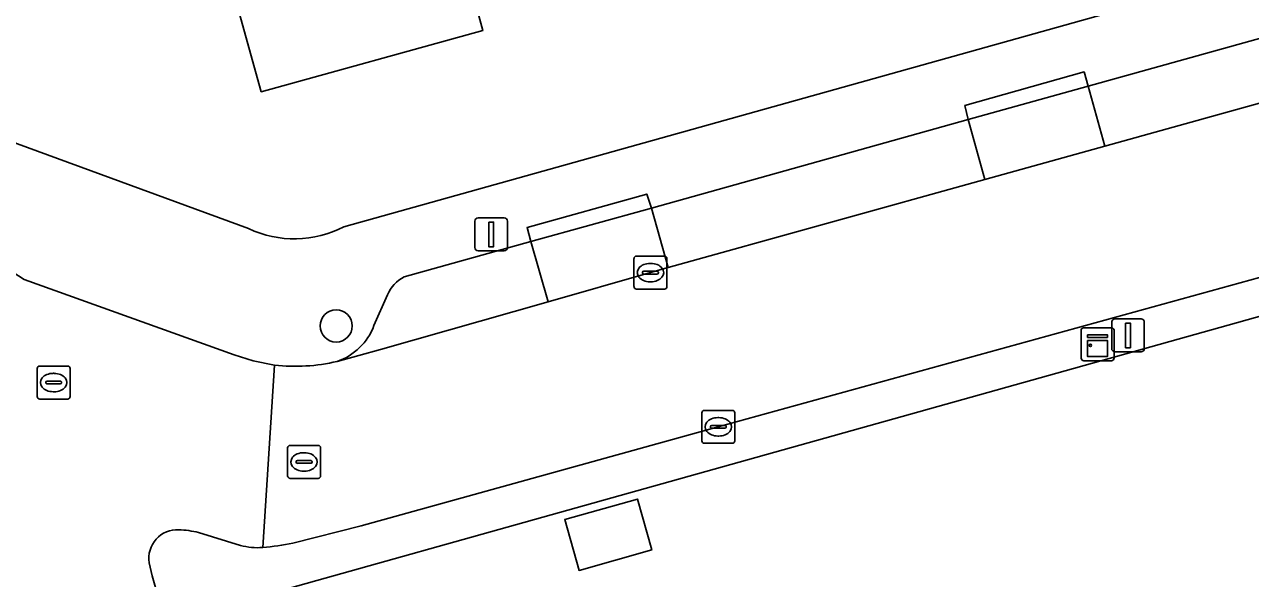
# Model space of a CAD drawing. Extents: x 159626 to 160723, y 388173 to 389416.
# Drawn here: x 159909.58 to 159946.83, y 388453.52 to 388470.35 of the extents above; entities that cross this region are included whole.
import ezdxf

# ---------------------------------------------------------------- set-up
doc = ezdxf.new("R2010")
doc.units = 0
for name, color, linetype in [('IMGEO_Boom', 7, 'Continuous'), ('IMGEO_Erf', 7, 'Continuous'), ('IMGEO_Kast', 7, 'Continuous'), ('IMGEO_Kolk', 7, 'Continuous'), ('IMGEO_Lichtmast', 7, 'Continuous'), ('IMGEO_Muur', 7, 'Continuous'), ('IMGEO_Pand', 7, 'Continuous'), ('IMGEO_Parkeervlak_open', 7, 'Continuous'), ('IMGEO_Rijbaan_lokaal_open', 7, 'Continuous'), ('IMGEO_Rioolput', 7, 'Continuous'), ('IMGEO_Voetpad_open', 7, 'Continuous')]:
    doc.layers.add(name, color=color, linetype=linetype)

msp = doc.modelspace()

# ---------------------------------------------------------------- linework, layer by layer
at = {"layer": 'IMGEO_Boom'}
msp.add_circle((159919.046, 388461.193), 0.489, dxfattribs=at)
at = {"layer": 'IMGEO_Erf'}
for points in [[(159923.574, 388482.06), (159924.919, 388477.244), (159921.805, 388476.384), (159922.164, 388475.082), (159922.424, 388475.153), (159922.625, 388474.428), (159922.719, 388474.088), (159922.455, 388473.998), (159923.504, 388470.163), (159916.769, 388468.303), (159915.425, 388473.12), (159913.89, 388478.62), (159917.021, 388479.496), (159915.84, 388483.716), (159922.584, 388485.604)], [(159926.424, 388453.769), (159925.991, 388455.313), (159928.202, 388455.933), (159928.635, 388454.389)]]:
    msp.add_lwpolyline(points, close=True, dxfattribs=at)
for points in [[(159919.282, 388464.204), (159968.634, 388478.015)], [(159899.675, 388470.27), (159916.381, 388464.148)], [(159972.097, 388468.48), (159959.997, 388465.092), (159925.832, 388455.524), (159917.375, 388453.156)]]:
    msp.add_lwpolyline(points, dxfattribs=at)
msp.add_arc((159917.775, 388467.11), 3.273, 244.7967, 297.4151, dxfattribs=at)
at = {"layer": 'IMGEO_Kast'}
for p, q in [((159941.683, 388460.213), (159941.683, 388461.054)), ((159941.683, 388461.054), (159941.683, 388460.213)), ((159941.758, 388461.138), (159942.599, 388461.138)), ((159942.599, 388461.138), (159941.758, 388461.138)), ((159942.683, 388461.063), (159942.683, 388460.222)), ((159942.683, 388460.222), (159942.683, 388461.063)), ((159942.608, 388460.138), (159941.767, 388460.138)), ((159941.767, 388460.138), (159942.608, 388460.138))]:
    msp.add_line(p, q, dxfattribs=at)
for points in [[(159941.878, 388460.928), (159942.478, 388460.928), (159942.478, 388460.843), (159941.878, 388460.843), (159941.878, 388460.928)], [(159941.878, 388460.753), (159942.478, 388460.753), (159942.478, 388460.264), (159941.878, 388460.264), (159941.878, 388460.753)]]:
    msp.add_lwpolyline(points, dxfattribs=at)
msp.add_circle((159941.962, 388460.602), 0.0377, dxfattribs=at)
for centre, start, end in [((159941.761, 388461.06), 92.4484, 184.2845), ((159941.761, 388461.06), 92.4484, 184.2845), ((159942.605, 388461.06), 2.4484, 94.2845), ((159942.605, 388461.06), 2.4484, 94.2845), ((159941.761, 388460.216), 182.4484, 274.2845), ((159941.761, 388460.216), 182.4484, 274.2845), ((159942.605, 388460.216), 272.4484, 4.2845), ((159942.605, 388460.216), 272.4484, 4.2845)]:
    msp.add_arc(centre, 0.0779, start, end, dxfattribs=at)
at = {"layer": 'IMGEO_Kolk'}
for p, q in [((159928.095, 388462.387), (159928.095, 388463.239)), ((159928.17, 388463.313), (159929.022, 388463.313)), ((159929.096, 388463.239), (159929.096, 388462.387)), ((159928.354, 388462.807), (159928.354, 388462.819)), ((159928.792, 388462.77), (159928.394, 388462.77)), ((159928.397, 388462.856), (159928.795, 388462.856)), ((159928.583, 388463.093), (159928.608, 388463.093)), ((159928.838, 388462.819), (159928.838, 388462.807)), ((159928.606, 388462.533), (159928.581, 388462.533)), ((159929.022, 388462.313), (159928.17, 388462.313)), ((159930.157, 388457.703), (159930.157, 388458.555)), ((159930.232, 388458.629), (159931.084, 388458.629)), ((159930.645, 388458.409), (159930.67, 388458.409)), ((159931.158, 388458.555), (159931.158, 388457.703)), ((159930.416, 388458.123), (159930.416, 388458.135)), ((159930.854, 388458.086), (159930.456, 388458.086)), ((159930.459, 388458.172), (159930.857, 388458.172)), ((159930.9, 388458.135), (159930.9, 388458.123)), ((159931.084, 388457.629), (159930.232, 388457.629)), ((159930.668, 388457.849), (159930.643, 388457.849))]:
    msp.add_line(p, q, dxfattribs=at)
for points in [[(159928.095, 388462.387), (159928.095, 388463.239)], [(159928.17, 388463.313), (159929.022, 388463.313)], [(159929.096, 388463.239), (159929.096, 388462.387)], [(159929.022, 388462.313), (159928.17, 388462.313)], [(159930.157, 388457.703), (159930.157, 388458.555)], [(159930.232, 388458.629), (159931.084, 388458.629)], [(159931.158, 388458.555), (159931.158, 388457.703)], [(159931.084, 388457.629), (159930.232, 388457.629)]]:
    msp.add_lwpolyline(points, dxfattribs=at)
for centre, radius, start, end in [((159928.172, 388463.237), 0.0765, 91.552, 178.448), ((159928.172, 388463.237), 0.0765, 91.552, 178.448), ((159929.02, 388463.237), 0.0765, 1.552, 88.448), ((159929.02, 388463.237), 0.0765, 1.552, 88.448), ((159928.394, 388462.816), 0.0403, 85.8775, 175.7526), ((159928.391, 388462.806), 0.0366, 178.938, 274.7102), ((159928.795, 388462.813), 0.043, 264.8664, 352.4533), ((159928.799, 388462.818), 0.0386, 1.7309, 96.639), ((159928.172, 388462.389), 0.0765, 181.552, 268.448), ((159928.172, 388462.389), 0.0765, 181.552, 268.448), ((159929.02, 388462.389), 0.0765, 271.552, 358.448), ((159929.02, 388462.389), 0.0765, 271.552, 358.448), ((159930.234, 388458.553), 0.0765, 91.552, 178.448), ((159930.234, 388458.553), 0.0765, 91.552, 178.448), ((159931.082, 388458.553), 0.0765, 1.552, 88.448), ((159931.082, 388458.553), 0.0765, 1.552, 88.448), ((159930.456, 388458.132), 0.0403, 85.8775, 175.7526), ((159930.453, 388458.122), 0.0366, 178.938, 274.7102), ((159930.857, 388458.129), 0.043, 264.8664, 352.4533), ((159930.861, 388458.134), 0.0386, 1.7309, 96.639), ((159930.234, 388457.705), 0.0765, 181.552, 268.448), ((159930.234, 388457.705), 0.0765, 181.552, 268.448), ((159931.082, 388457.705), 0.0765, 271.552, 358.448), ((159931.082, 388457.705), 0.0765, 271.552, 358.448)]:
    msp.add_arc(centre, radius, start, end, dxfattribs=at)
for centre, major_axis, ratio, start_param, end_param in [((159928.582, 388462.813), (-0.387, 0.002), 0.722429, 4.712389, 7.853982), ((159928.607, 388462.813), (-0.39, 0.002), 0.717154, 1.570796, 4.712389), ((159930.644, 388458.129), (-0.387, 0.002), 0.722429, 4.712389, 7.853982), ((159930.669, 388458.129), (-0.39, 0.002), 0.717154, 1.570796, 4.712389)]:
    msp.add_ellipse(centre, major_axis=major_axis, ratio=ratio, start_param=start_param, end_param=end_param, dxfattribs=at)
at = {"layer": 'IMGEO_Lichtmast'}
for p, q in [((159923.259, 388463.573), (159923.259, 388464.373)), ((159923.259, 388464.373), (159923.259, 388463.573)), ((159923.359, 388464.473), (159924.149, 388464.473)), ((159924.149, 388464.473), (159923.359, 388464.473)), ((159924.249, 388464.373), (159924.249, 388463.573)), ((159924.249, 388463.573), (159924.249, 388464.373)), ((159924.149, 388463.473), (159923.359, 388463.473)), ((159923.359, 388463.473), (159924.149, 388463.473)), ((159942.611, 388460.504), (159942.611, 388461.304)), ((159942.611, 388461.304), (159942.611, 388460.504)), ((159942.711, 388461.404), (159943.501, 388461.404)), ((159943.501, 388461.404), (159942.711, 388461.404)), ((159943.601, 388461.304), (159943.601, 388460.504)), ((159943.601, 388460.504), (159943.601, 388461.304)), ((159943.501, 388460.404), (159942.711, 388460.404)), ((159942.711, 388460.404), (159943.501, 388460.404))]:
    msp.add_line(p, q, dxfattribs=at)
for points in [[(159923.679, 388464.348), (159923.829, 388464.348), (159923.829, 388463.598), (159923.679, 388463.598), (159923.679, 388464.348)], [(159943.031, 388461.279), (159943.181, 388461.279), (159943.181, 388460.529), (159943.031, 388460.529), (159943.031, 388461.279)]]:
    msp.add_lwpolyline(points, dxfattribs=at)
for centre, start, end in [((159923.359, 388464.373), 90, 180), ((159923.359, 388464.373), 90, 180), ((159924.149, 388464.373), 0, 90), ((159924.149, 388464.373), 360, 90), ((159923.359, 388463.573), 180, 270), ((159923.359, 388463.573), 180, 270), ((159924.149, 388463.573), 270, 0), ((159924.149, 388463.573), 270, 0), ((159942.711, 388461.304), 90, 180), ((159942.711, 388461.304), 90, 180), ((159943.501, 388461.304), 0, 90), ((159943.501, 388461.304), 360, 90), ((159942.711, 388460.504), 180, 270), ((159942.711, 388460.504), 180, 270), ((159943.501, 388460.504), 270, 0), ((159943.501, 388460.504), 270, 0)]:
    msp.add_arc(centre, 0.1, start, end, dxfattribs=at)
at = {"layer": 'IMGEO_Muur'}
msp.add_lwpolyline([(159925.832, 388455.524), (159959.997, 388465.092)], dxfattribs=at)
at = {"layer": 'IMGEO_Pand'}
for points in [[(159915.425, 388473.12), (159916.769, 388468.303), (159923.504, 388470.163), (159922.455, 388473.998), (159922.719, 388474.088), (159922.625, 388474.428), (159922.424, 388475.153), (159922.164, 388475.082), (159921.805, 388476.384), (159924.919, 388477.244), (159923.574, 388482.06), (159922.584, 388485.604), (159915.84, 388483.716), (159917.021, 388479.496), (159913.89, 388478.62)], [(159925.991, 388455.313), (159926.424, 388453.769), (159928.635, 388454.389), (159928.202, 388455.933)]]:
    msp.add_lwpolyline(points, close=True, dxfattribs=at)
at = {"layer": 'IMGEO_Parkeervlak_open'}
for points in [[(159952.05, 388469.34), (159951.542, 388471.166), (159941.895, 388468.474), (159942.401, 388466.655)], [(159941.895, 388468.474), (159938.248, 388467.459), (159938.754, 388465.64), (159942.401, 388466.655)], [(159938.754, 388465.64), (159938.248, 388467.459), (159928.622, 388464.774), (159929.138, 388462.964)], [(159928.622, 388464.774), (159924.964, 388463.756), (159925.486, 388461.926), (159928.592, 388462.812), (159929.138, 388462.964)]]:
    msp.add_lwpolyline(points, close=True, dxfattribs=at)
for points in [[(159919.075, 388460.117), (159920.394, 388460.474), (159925.486, 388461.926), (159924.964, 388463.756)], [(159924.964, 388463.756), (159921.113, 388462.685)], [(159920.601, 388462.137), (159920.194, 388461.203)]]:
    msp.add_lwpolyline(points, dxfattribs=at)
for centre, radius, start, end in [((159921.605, 388461.712), 1.09, 116.8247, 157.0656), ((159918.496, 388461.833), 1.811, 288.6385, 339.6467)]:
    msp.add_arc(centre, radius, start, end, dxfattribs=at)
at = {"layer": 'IMGEO_Rijbaan_lokaal_open'}
for points in [[(159963.841, 388467.276), (159962.432, 388472.229), (159955.708, 388470.358), (159952.05, 388469.34), (159942.401, 388466.655), (159938.754, 388465.64), (159929.138, 388462.964), (159928.592, 388462.812), (159925.486, 388461.926), (159920.394, 388460.474), (159919.075, 388460.117)], [(159917.73, 388454.597), (159919.806, 388455.118), (159930.654, 388458.13), (159963.841, 388467.276)], [(159917.172, 388460.006), (159916.527, 388460.133), (159915.949, 388460.312), (159909.569, 388462.607), (159909.074, 388462.915), (159907.206, 388457.826)], [(159917.172, 388460.006), (159916.812, 388454.464)], [(159916.812, 388454.464), (159917.172, 388460.006)], [(159908.372, 388455.99), (159909.775, 388451.053), (159913.858, 388452.179), (159913.457, 388453.607), (159913.366, 388454.001)], [(159914.865, 388454.92), (159916.136, 388454.528)]]:
    msp.add_lwpolyline(points, dxfattribs=at)
for centre, radius, start, end in [((159917.813, 388465.378), 5.41, 263.1913, 283.4852), ((159914.218, 388454.142), 0.863, 87.0578, 189.3921), ((159914.138, 388451.907), 3.099, 76.4326, 87.7064), ((159916.141, 388462.329), 7.894, 274.8754, 281.6119), ((159916.671, 388456.579), 2.12, 255.3755, 273.8079)]:
    msp.add_arc(centre, radius, start, end, dxfattribs=at)
at = {"layer": 'IMGEO_Rioolput'}
for p, q in [((159909.961, 388459.048), (159909.961, 388459.9)), ((159910.036, 388459.974), (159910.888, 388459.974)), ((159910.962, 388459.9), (159910.962, 388459.048)), ((159910.22, 388459.468), (159910.22, 388459.48)), ((159910.658, 388459.431), (159910.26, 388459.431)), ((159910.263, 388459.517), (159910.661, 388459.517)), ((159910.449, 388459.754), (159910.474, 388459.754)), ((159910.704, 388459.48), (159910.704, 388459.468)), ((159910.472, 388459.194), (159910.447, 388459.194)), ((159910.888, 388458.974), (159910.036, 388458.974)), ((159917.645, 388457.564), (159918.497, 388457.564)), ((159917.57, 388456.638), (159917.57, 388457.49)), ((159918.058, 388457.344), (159918.083, 388457.344)), ((159918.571, 388457.49), (159918.571, 388456.638)), ((159917.829, 388457.058), (159917.829, 388457.07)), ((159918.267, 388457.021), (159917.869, 388457.021)), ((159917.872, 388457.107), (159918.27, 388457.107)), ((159918.313, 388457.07), (159918.313, 388457.058)), ((159918.497, 388456.564), (159917.645, 388456.564)), ((159918.081, 388456.784), (159918.056, 388456.784))]:
    msp.add_line(p, q, dxfattribs=at)
for points in [[(159909.961, 388459.048), (159909.961, 388459.9)], [(159910.036, 388459.974), (159910.888, 388459.974)], [(159910.962, 388459.9), (159910.962, 388459.048)], [(159910.888, 388458.974), (159910.036, 388458.974)], [(159917.645, 388457.564), (159918.497, 388457.564)], [(159917.57, 388456.638), (159917.57, 388457.49)], [(159918.571, 388457.49), (159918.571, 388456.638)], [(159918.497, 388456.564), (159917.645, 388456.564)]]:
    msp.add_lwpolyline(points, dxfattribs=at)
for centre, radius, start, end in [((159910.038, 388459.898), 0.0765, 91.552, 178.448), ((159910.038, 388459.898), 0.0765, 91.552, 178.448), ((159910.886, 388459.898), 0.0765, 1.552, 88.448), ((159910.886, 388459.898), 0.0765, 1.552, 88.448), ((159910.26, 388459.477), 0.0403, 85.8775, 175.7526), ((159910.257, 388459.467), 0.0366, 178.938, 274.7102), ((159910.661, 388459.474), 0.043, 264.8664, 352.4533), ((159910.665, 388459.479), 0.0386, 1.7309, 96.639), ((159910.038, 388459.05), 0.0765, 181.552, 268.448), ((159910.038, 388459.05), 0.0765, 181.552, 268.448), ((159910.886, 388459.05), 0.0765, 271.552, 358.448), ((159910.886, 388459.05), 0.0765, 271.552, 358.448), ((159917.647, 388457.488), 0.0765, 91.552, 178.448), ((159917.647, 388457.488), 0.0765, 91.552, 178.448), ((159918.495, 388457.488), 0.0765, 1.552, 88.448), ((159918.495, 388457.488), 0.0765, 1.552, 88.448), ((159917.869, 388457.067), 0.0403, 85.8775, 175.7526), ((159917.866, 388457.057), 0.0366, 178.938, 274.7102), ((159918.27, 388457.064), 0.043, 264.8664, 352.4533), ((159918.274, 388457.069), 0.0386, 1.7309, 96.639), ((159917.647, 388456.64), 0.0765, 181.552, 268.448), ((159917.647, 388456.64), 0.0765, 181.552, 268.448), ((159918.495, 388456.64), 0.0765, 271.552, 358.448), ((159918.495, 388456.64), 0.0765, 271.552, 358.448)]:
    msp.add_arc(centre, radius, start, end, dxfattribs=at)
for centre, major_axis, ratio, start_param, end_param in [((159910.448, 388459.474), (-0.387, 0.002), 0.722429, 4.712389, 7.853982), ((159910.473, 388459.474), (-0.39, 0.002), 0.717154, 1.570796, 4.712389), ((159918.057, 388457.064), (-0.387, 0.002), 0.722429, 4.712389, 7.853982), ((159918.082, 388457.064), (-0.39, 0.002), 0.717154, 1.570796, 4.712389)]:
    msp.add_ellipse(centre, major_axis=major_axis, ratio=ratio, start_param=start_param, end_param=end_param, dxfattribs=at)
at = {"layer": 'IMGEO_Voetpad_open'}
for points in [[(159968.634, 388478.015), (159919.282, 388464.204)], [(159928.483, 388465.197), (159928.622, 388464.774), (159938.248, 388467.459), (159938.152, 388467.887), (159941.769, 388468.908), (159941.895, 388468.474), (159951.542, 388471.166), (159951.43, 388471.586), (159955.084, 388472.604), (159955.198, 388472.186), (159961.006, 388473.807)], [(159916.381, 388464.148), (159899.675, 388470.27)], [(159971.502, 388469.387), (159966.323, 388467.96), (159963.841, 388467.276), (159930.654, 388458.13), (159919.806, 388455.118), (159917.73, 388454.597)], [(159913.366, 388454.001), (159913.457, 388453.607), (159913.858, 388452.179), (159917.375, 388453.156), (159925.832, 388455.524), (159959.997, 388465.092), (159972.097, 388468.48)], [(159921.113, 388462.685), (159924.964, 388463.756), (159924.847, 388464.181), (159928.483, 388465.197)], [(159909.074, 388462.915), (159909.569, 388462.607), (159915.949, 388460.312), (159916.527, 388460.133), (159917.172, 388460.006)], [(159920.194, 388461.203), (159920.601, 388462.137)], [(159916.136, 388454.528), (159914.865, 388454.92)]]:
    msp.add_lwpolyline(points, dxfattribs=at)
for points in [[(159938.248, 388467.459), (159941.895, 388468.474), (159941.769, 388468.908), (159938.152, 388467.887)], [(159924.964, 388463.756), (159928.622, 388464.774), (159928.483, 388465.197), (159924.847, 388464.181)]]:
    msp.add_lwpolyline(points, close=True, dxfattribs=at)
for centre, radius, start, end in [((159917.775, 388467.11), 3.273, 244.7967, 297.4151), ((159921.605, 388461.712), 1.09, 116.8247, 157.0656), ((159918.496, 388461.833), 1.811, 288.6385, 339.6467), ((159917.813, 388465.378), 5.41, 263.1913, 283.4852), ((159914.218, 388454.142), 0.863, 87.0578, 189.3921), ((159914.138, 388451.907), 3.099, 76.4326, 87.7064), ((159916.141, 388462.329), 7.894, 274.8754, 281.6119), ((159916.671, 388456.579), 2.12, 255.3755, 273.8079)]:
    msp.add_arc(centre, radius, start, end, dxfattribs=at)

doc.saveas('drawing.dxf')
